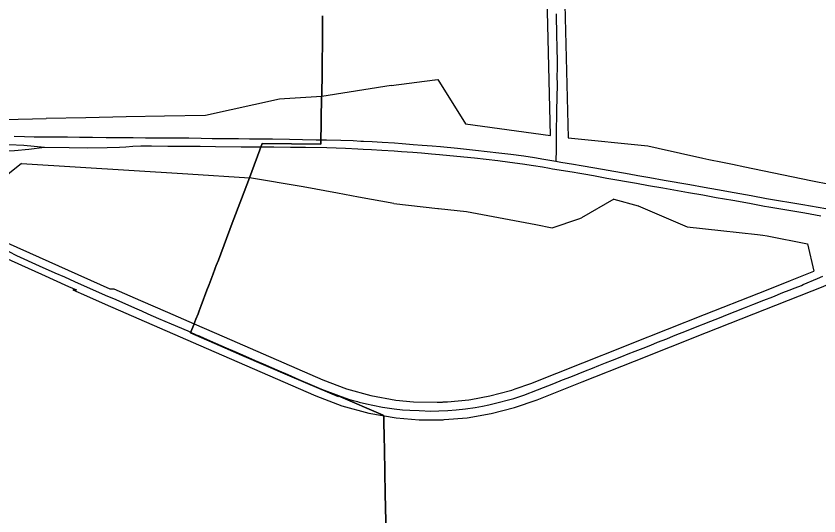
# Model space of a CAD drawing. Extents: x -2233 to 187241, y 4582 to 150524.
# Drawn here: x 96173 to 98915, y 57357 to 59064 of the extents above; entities that cross this region are included whole.
import ezdxf

# ---------------------------------------------------------------- set-up
doc = ezdxf.new("R2010")
doc.units = 0
for name, color, linetype in [('DV_X_Corp_Line', 7, 'Continuous'), ('GE_X_CL_2000', 7, 'Continuous'), ('RW_X_Fee_RW', 7, 'Continuous')]:
    doc.layers.add(name, color=color, linetype=linetype)

msp = doc.modelspace()

# ---------------------------------------------------------------- linework, layer by layer
at = {"layer": 'DV_X_Corp_Line'}
for p, q in [((97219.6, 59054.1), (97219.4, 59034.1)), ((97219.6, 59054.1), (97219.4, 59034.1)), ((97219.4, 59034.1), (97219.6, 59054.1)), ((97219.4, 59034.1), (97219.6, 59054.1)), ((97219.7, 59064.1), (97219.6, 59054.1)), ((97219.7, 59064.1), (97219.6, 59054.1)), ((97219.6, 59054.1), (97219.7, 59064.1)), ((97219.6, 59054.1), (97219.7, 59064.1)), ((97219.4, 59034.1), (97219.3, 59024.1)), ((97219.4, 59034.1), (97219.3, 59024.1)), ((97219.3, 59024.1), (97219.4, 59034.1)), ((97219.3, 59024.1), (97219.4, 59034.1)), ((97219.1, 59004.1), (97217.8, 58874.4)), ((97219.1, 59004.1), (97217.8, 58874.4)), ((97217.8, 58874.4), (97219.1, 59004.1)), ((97217.8, 58874.4), (97219.1, 59004.1)), ((97219.3, 59024.1), (97219.1, 59004.1)), ((97219.3, 59024.1), (97219.1, 59004.1)), ((97219.1, 59004.1), (97219.3, 59024.1)), ((97219.1, 59004.1), (97219.3, 59024.1)), ((97217.8, 58874.4), (97216.9, 58788.9)), ((97217.8, 58874.4), (97216.9, 58788.9)), ((97216.9, 58788.9), (97217.8, 58874.4)), ((97216.9, 58788.9), (97217.8, 58874.4)), ((97216.5, 58788.8), (97214.1, 58626.9)), ((97216.5, 58788.8), (97214.1, 58626.9)), ((97214.1, 58626.9), (97216.5, 58788.8)), ((97214.1, 58626.9), (97216.5, 58788.8)), ((97216.9, 58788.9), (97216.5, 58788.8)), ((97216.9, 58788.9), (97216.5, 58788.8)), ((97216.5, 58788.8), (97216.9, 58788.9)), ((97216.5, 58788.8), (97216.9, 58788.9)), ((97014, 58629), (96969.9, 58511.4)), ((97014, 58629), (96969.9, 58511.4)), ((96969.9, 58511.4), (97014, 58629)), ((96969.9, 58511.4), (97014, 58629)), ((97214.1, 58626.9), (97014, 58629)), ((97214.1, 58626.9), (97014, 58629)), ((97014, 58629), (97214.1, 58626.9)), ((97014, 58629), (97214.1, 58626.9)), ((96970.2, 58511.4), (96942.9, 58439.4)), ((96970.2, 58511.4), (96942.9, 58439.4)), ((96942.9, 58439.4), (96970.2, 58511.4)), ((96942.9, 58439.4), (96970.2, 58511.4)), ((96969.9, 58511.4), (96970.2, 58511.4)), ((96969.9, 58511.4), (96970.2, 58511.4)), ((96970.2, 58511.4), (96969.9, 58511.4)), ((96970.2, 58511.4), (96969.9, 58511.4)), ((96942.9, 58439.4), (96911.4, 58356.2)), ((96942.9, 58439.4), (96911.4, 58356.2)), ((96911.4, 58356.2), (96942.9, 58439.4)), ((96911.4, 58356.2), (96942.9, 58439.4)), ((96911.4, 58356.2), (96863.9, 58230.8)), ((96911.4, 58356.2), (96863.9, 58230.8)), ((96863.9, 58230.8), (96911.4, 58356.2)), ((96863.9, 58230.8), (96911.4, 58356.2)), ((96863.9, 58230.8), (96856.8, 58212.1)), ((96863.9, 58230.8), (96856.8, 58212.1)), ((96856.8, 58212.1), (96863.9, 58230.8)), ((96856.8, 58212.1), (96863.9, 58230.8)), ((96856.8, 58212.1), (96853.3, 58202.8)), ((96856.8, 58212.1), (96853.3, 58202.8)), ((96853.3, 58202.8), (96856.8, 58212.1)), ((96853.3, 58202.8), (96856.8, 58212.1)), ((96846.2, 58184.1), (96842.6, 58174.7)), ((96846.2, 58184.1), (96842.6, 58174.7)), ((96842.6, 58174.7), (96846.2, 58184.1)), ((96842.6, 58174.7), (96846.2, 58184.1)), ((96852.2, 58200.1), (96846.2, 58184.1)), ((96852.2, 58200.1), (96846.2, 58184.1)), ((96846.2, 58184.1), (96852.2, 58200.1)), ((96846.2, 58184.1), (96852.2, 58200.1)), ((96853.3, 58202.8), (96852.2, 58200.1)), ((96853.3, 58202.8), (96852.2, 58200.1)), ((96852.2, 58200.1), (96853.3, 58202.8)), ((96852.2, 58200.1), (96853.3, 58202.8)), ((96835.5, 58156), (96832, 58146.7)), ((96835.5, 58156), (96832, 58146.7)), ((96832, 58146.7), (96835.5, 58156)), ((96832, 58146.7), (96835.5, 58156)), ((96842.6, 58174.7), (96835.5, 58156)), ((96842.6, 58174.7), (96835.5, 58156)), ((96835.5, 58156), (96842.6, 58174.7)), ((96835.5, 58156), (96842.6, 58174.7)), ((96824.9, 58128), (96805.1, 58075.7)), ((96824.9, 58128), (96805.1, 58075.7)), ((96805.1, 58075.7), (96824.9, 58128)), ((96805.1, 58075.7), (96824.9, 58128)), ((96832, 58146.7), (96824.9, 58128)), ((96832, 58146.7), (96824.9, 58128)), ((96824.9, 58128), (96832, 58146.7)), ((96824.9, 58128), (96832, 58146.7)), ((96805.1, 58075.7), (96798, 58057)), ((96805.1, 58075.7), (96798, 58057)), ((96798, 58057), (96805.1, 58075.7)), ((96798, 58057), (96805.1, 58075.7)), ((96794.4, 58047.6), (96787.3, 58028.9)), ((96794.4, 58047.6), (96787.3, 58028.9)), ((96787.3, 58028.9), (96794.4, 58047.6)), ((96787.3, 58028.9), (96794.4, 58047.6)), ((96798, 58057), (96794.4, 58047.6)), ((96798, 58057), (96794.4, 58047.6)), ((96794.4, 58047.6), (96798, 58057)), ((96794.4, 58047.6), (96798, 58057)), ((96781.4, 58013.1), (96768.8, 57982.5)), ((96781.4, 58013.1), (96768.8, 57982.5)), ((96768.8, 57982.5), (96781.4, 58013.1)), ((96768.8, 57982.5), (96781.4, 58013.1)), ((96783.8, 58019.6), (96781.4, 58013.1)), ((96783.8, 58019.6), (96781.4, 58013.1)), ((96781.4, 58013.1), (96783.8, 58019.6)), ((96781.4, 58013.1), (96783.8, 58019.6)), ((96787.3, 58028.9), (96783.8, 58019.6)), ((96787.3, 58028.9), (96783.8, 58019.6)), ((96783.8, 58019.6), (96787.3, 58028.9)), ((96783.8, 58019.6), (96787.3, 58028.9)), ((96768.8, 57982.5), (96886.5, 57930.6)), ((96768.8, 57982.5), (96886.5, 57930.6)), ((96886.5, 57930.6), (96768.8, 57982.5)), ((96886.5, 57930.6), (96768.8, 57982.5)), ((96886.5, 57930.6), (96942.8, 57906.4)), ((96886.5, 57930.6), (96942.8, 57906.4)), ((96942.8, 57906.4), (96886.5, 57930.6)), ((96942.8, 57906.4), (96886.5, 57930.6)), ((96942.8, 57906.4), (97106.6, 57835.5)), ((96942.8, 57906.4), (97106.6, 57835.5)), ((97106.6, 57835.5), (96942.8, 57906.4)), ((97106.6, 57835.5), (96942.8, 57906.4)), ((97106.6, 57835.5), (97206.1, 57793.1)), ((97106.6, 57835.5), (97206.1, 57793.1)), ((97206.1, 57793.1), (97106.6, 57835.5)), ((97206.1, 57793.1), (97106.6, 57835.5)), ((97206.1, 57793.1), (97272.7, 57765.3)), ((97206.1, 57793.1), (97272.7, 57765.3)), ((97272.7, 57765.3), (97206.1, 57793.1)), ((97272.7, 57765.3), (97206.1, 57793.1)), ((97272.7, 57765.3), (97273, 57767.5)), ((97272.7, 57765.3), (97273, 57767.5)), ((97273, 57767.5), (97272.7, 57765.3)), ((97273, 57767.5), (97272.7, 57765.3)), ((97273, 57767.5), (97426.5, 57700.6)), ((97273, 57767.5), (97426.5, 57700.6)), ((97426.5, 57700.6), (97273, 57767.5)), ((97426.5, 57700.6), (97273, 57767.5)), ((97426.5, 57700.6), (97426.5, 57699.6)), ((97426.5, 57700.6), (97426.5, 57699.6)), ((97426.5, 57699.6), (97426.5, 57700.6)), ((97426.5, 57699.6), (97426.5, 57700.6)), ((97426.5, 57699.6), (97428.6, 57699.3)), ((97426.5, 57699.6), (97428.6, 57699.3)), ((97428.6, 57699.3), (97426.5, 57699.6)), ((97428.6, 57699.3), (97426.5, 57699.6)), ((97428.6, 57699.3), (97428.8, 57692.8)), ((97428.6, 57699.3), (97428.8, 57692.8)), ((97428.8, 57692.8), (97428.6, 57699.3)), ((97428.8, 57692.8), (97428.6, 57699.3)), ((97428.8, 57692.8), (97429, 57682.7)), ((97428.8, 57692.8), (97429, 57682.7)), ((97429, 57682.7), (97428.8, 57692.8)), ((97429, 57682.7), (97428.8, 57692.8)), ((97429, 57682.7), (97429.2, 57672.8)), ((97429, 57682.7), (97429.2, 57672.8)), ((97429.2, 57672.8), (97429, 57682.7)), ((97429.2, 57672.8), (97429, 57682.7)), ((97429.2, 57672.8), (97429.4, 57662.8)), ((97429.2, 57672.8), (97429.4, 57662.8)), ((97429.4, 57662.8), (97429.2, 57672.8)), ((97429.4, 57662.8), (97429.2, 57672.8)), ((97429.4, 57662.8), (97429.8, 57642.8)), ((97429.4, 57662.8), (97429.8, 57642.8)), ((97429.8, 57642.8), (97429.4, 57662.8)), ((97429.8, 57642.8), (97429.4, 57662.8)), ((97429.8, 57642.8), (97430, 57632.8)), ((97429.8, 57642.8), (97430, 57632.8)), ((97430, 57632.8), (97429.8, 57642.8)), ((97430, 57632.8), (97429.8, 57642.8)), ((97430, 57632.8), (97430.2, 57622.8)), ((97430, 57632.8), (97430.2, 57622.8)), ((97430.2, 57622.8), (97430, 57632.8)), ((97430.2, 57622.8), (97430, 57632.8)), ((97430.2, 57622.8), (97430.4, 57612.8)), ((97430.2, 57622.8), (97430.4, 57612.8)), ((97430.4, 57612.8), (97430.2, 57622.8)), ((97430.4, 57612.8), (97430.2, 57622.8)), ((97430.4, 57612.8), (97430.5, 57607.8)), ((97430.4, 57612.8), (97430.5, 57607.8)), ((97430.5, 57607.8), (97430.4, 57612.8)), ((97430.5, 57607.8), (97430.4, 57612.8)), ((97430.5, 57607.8), (97430.6, 57602.8)), ((97430.5, 57607.8), (97430.6, 57602.8)), ((97430.6, 57602.8), (97430.5, 57607.8)), ((97430.6, 57602.8), (97430.5, 57607.8)), ((97430.6, 57602.8), (97430.9, 57582.8)), ((97430.6, 57602.8), (97430.9, 57582.8)), ((97430.9, 57582.8), (97430.6, 57602.8)), ((97430.9, 57582.8), (97430.6, 57602.8)), ((97430.9, 57582.8), (97433.9, 57432.1)), ((97430.9, 57582.8), (97433.9, 57432.1)), ((97433.9, 57432.1), (97430.9, 57582.8)), ((97433.9, 57432.1), (97430.9, 57582.8)), ((97433.9, 57432.1), (97437, 57277.9)), ((97433.9, 57432.1), (97437, 57277.9)), ((97437, 57277.9), (97433.9, 57432.1)), ((97437, 57277.9), (97433.9, 57432.1))]:
    msp.add_line(p, q, dxfattribs=at)
at = {"layer": 'GE_X_CL_2000'}
for points in [[(98017.3, 59071.2), (98017.6, 59056.6), (98017.7, 59041.7), (98018.1, 59024.3), (98018.4, 59006.9), (98018.8, 58989.6), (98019.1, 58966.5), (98019.6, 58943.4), (98020.2, 58920.3), (98020.3, 58883.6), (98019.7, 58858.7), (98020.8, 58829.9), (98018.7, 58741.2), (98017.5, 58658.8), (98017.1, 58608.3), (98015.9, 58568.2)], [(96166.6, 58653.1), (96201.7, 58652.7), (96234.5, 58651.8), (96272.5, 58651.6), (96324.2, 58651.3), (96348.6, 58651.1), (96390, 58650.5), (96434.1, 58650), (96480.8, 58649.4), (96526.6, 58649.5), (96572.8, 58648.7), (96615.4, 58647.9), (96660.5, 58647.9), (96691.6, 58647.4), (96727.3, 58647.6), (96763.5, 58647.4), (96805.2, 58647), (96843, 58645.7), (96932.3, 58645.3), (96970.7, 58644.8), (97008.1, 58644.8), (97048.6, 58644.8), (97106.8, 58643.8), (97151.7, 58642.7), (97198.2, 58641.5), (97215.2, 58641.2)], [(95730.8, 58544.7), (95813, 58560.2), (95926.6, 58580.8), (95961.4, 58587.2), (95982.5, 58590.5), (96003.6, 58593.4), (96024.8, 58596.2), (96057.6, 58599.9), (96069.2, 58600.9), (96080.8, 58601.7), (96092.5, 58602.2), (96104.1, 58602.4), (96115.8, 58602.4), (96167.8, 58604.4), (96216.5, 58609.3), (96269.8, 58616.2)], [(96148, 58625.6), (96199.9, 58623.2), (96269.8, 58616.2)], [(96269.8, 58616.2), (96354.5, 58614.4), (96418.6, 58613.5), (96484.4, 58614.5), (96526.6, 58616.4), (96547.5, 58617.3), (96571.9, 58619.5), (96599.1, 58620.4), (96635.4, 58620.8), (96690.8, 58620), (96747.1, 58619.5), (96801.5, 58619.3), (96853.6, 58618.5), (96941.9, 58617.4), (96999, 58617.2), (97010, 58617.1)], [(97010, 58617.1), (97053.1, 58616.7), (97109.8, 58615.9), (97161.6, 58615.6), (97234, 58614.4), (97298.2, 58612.7), (97340.5, 58610.4), (97358.5, 58609.2), (97387.3, 58607.9), (97422.1, 58606), (97463.9, 58603.4), (97489.7, 58601.6), (97527.5, 58598.6), (97557.6, 58596.3), (97591.3, 58593.6), (97619.5, 58590.9), (97678.3, 58585.6), (97738.9, 58579.4), (97818.4, 58570.1), (97859.5, 58564.9), (97902.7, 58559.2), (97939.7, 58553.8), (97970.8, 58548.5), (97994.8, 58544.4), (98004.3, 58542.5), (98072, 58531.9), (98098.3, 58527.1), (98111.5, 58524.8), (98144.5, 58519.2), (98190.1, 58510.6), (98291.5, 58493), (98332.9, 58485.4), (98381.2, 58476.9), (98469.1, 58461.5), (98517.9, 58453.1), (98564, 58444.6), (98620.1, 58434.8), (98678, 58424.4), (98728.2, 58414.9), (98744, 58412.3), (98866.6, 58391.4), (98920.7, 58382.2)], [(97215.2, 58641.2), (97233.2, 58640.8), (97282.1, 58640), (97323.7, 58638.7), (97350.4, 58637.1), (97359.7, 58636.2), (97388.6, 58635), (97423.7, 58633.1), (97465.6, 58630.4), (97491.7, 58628.6), (97529.6, 58625.6), (97559.7, 58623.3), (97593.7, 58620.6), (97622, 58617.9), (97680.9, 58612.5), (97741.8, 58606.4), (97821.7, 58597), (97863, 58591.7), (97906.4, 58586), (97943.9, 58580.6), (97975.4, 58575.2), (98015.9, 58568.2)], [(98015.9, 58568.2), (98033.8, 58565.2), (98076.6, 58558.6), (98103, 58553.7), (98149.3, 58545.9), (98194.9, 58537.3), (98266.6, 58524.8), (98296.3, 58519.6), (98337.7, 58512.1), (98385.9, 58503.6), (98473.8, 58488.2), (98522.7, 58479.7), (98568.8, 58471.3), (98624.8, 58461.5), (98682.9, 58451), (98735.7, 58441), (98859.1, 58420.5), (98938.7, 58406.8)], [(96147.9, 58259.4), (96174.2, 58246.4), (96252.4, 58211.4), (96306, 58187), (96338.5, 58173.2), (96373, 58157.7), (96477.8, 58111.3), (96513.4, 58095.7), (96526.6, 58090), (96545, 58082.1), (96577.7, 58067.4), (96601.5, 58057.2), (96623.2, 58046.7), (96660, 58031.4), (96702.4, 58013.1), (96759.1, 57989.3), (96766.8, 57985.7)], [(97424.9, 57728.6), (97464.6, 57722.7), (97492.7, 57719.8), (97517.9, 57718.2), (97549.9, 57716.7), (97589.7, 57715.3), (97616.8, 57715.5), (97647.2, 57717.6), (97676.4, 57719.4), (97707.8, 57722.8), (97741, 57727.5), (97765.9, 57731.8), (97787.1, 57736), (97814.7, 57742.8), (97859.6, 57754.7), (97873.2, 57758.6), (97907, 57769.6), (97953.2, 57787.4), (98009.6, 57809.1), (98039.1, 57821.4), (98067.4, 57831.9), (98118, 57852.5), (98141.9, 57861.8), (98163.6, 57870.3), (98185.9, 57879.4), (98209.2, 57888.5), (98241.2, 57901.2), (98263.1, 57910.3), (98287.1, 57919.6), (98314.9, 57929.9), (98340.5, 57940.6), (98363.2, 57949.9), (98395.4, 57962.1), (98418.2, 57971.7), (98438.4, 57979.4), (98456.8, 57986.7), (98486.9, 57998.8), (98545.7, 58021.9), (98575.3, 58033.6), (98602.9, 58044.3), (98629.1, 58054.8), (98660.3, 58067.5), (98689.2, 58079.4), (98726.4, 58093.8), (98756.9, 58105.7), (98791.4, 58120.1), (98812.5, 58127.9), (98833.6, 58135.9), (98854.5, 58144.1), (98860.8, 58146.7), (98910.2, 58167.3), (98928.2, 58175.2)], [(96766.8, 57985.7), (96788.5, 57975.5), (96797.9, 57971.5), (96815.1, 57964.3), (96853.9, 57947.2), (96890.5, 57931.5), (96920.1, 57918.5), (96956.9, 57902.7), (96989.6, 57888.2), (97017.4, 57876), (97063.7, 57855.7), (97100.9, 57839.6), (97139.2, 57823.3), (97184.7, 57803.2), (97191.8, 57800.2), (97216, 57790.2), (97274.5, 57768), (97308.2, 57755.8), (97324.4, 57750.7), (97339, 57747.4), (97344.9, 57746), (97369.6, 57739.5), (97390.9, 57735.5), (97424.9, 57728.6)]]:
    msp.add_lwpolyline(points, dxfattribs=at)
at = {"layer": 'RW_X_Fee_RW'}
for p, q in [((97997.7, 58655.9), (97984.9, 59188)), ((97604.2, 58845.9), (97613.2, 58847)), ((97613.2, 58847), (97707.6, 58696.2)), ((97453.4, 58827), (97216.9, 58788.9)), ((97072.2, 58780.5), (96819.5, 58724.5)), ((97707.6, 58696.2), (97997.7, 58655.9)), ((96191.9, 58560.3), (96099.2, 58487)), ((98886.5, 58502), (98956.7, 58489.2)), ((98214.2, 58438.4), (98103.5, 58374.9)), ((97615.2, 58407), (97710.8, 58396.4)), ((98738.3, 58313.7), (98875.6, 58286.5)), ((98875.6, 58286.5), (98897.5, 58192.7)), ((96366.4, 58128.5), (96379.1, 58128.9)), ((96493.6, 58132.6), (96506.4, 58133))]:
    msp.add_line(p, q, dxfattribs=at)
for points in [[(98044.9, 59189.4), (98046.9, 59103.6), (98057.9, 58647.5)], [(97453.4, 58827), (97603, 58845.7), (97604.2, 58845.9)], [(97216.9, 58788.9), (97089.4, 58781.5), (97072.2, 58780.5)], [(96819.5, 58724.5), (96679.4, 58721.9), (96549.4, 58719.4), (96410.9, 58716.8), (96275.9, 58714.3)], [(95879.1, 58704.5), (95885.2, 58704.6), (96229, 58713.1), (96275.9, 58714.3)], [(98057.9, 58647.5), (98330.9, 58620.2), (98365.9, 58612.3)], [(98365.9, 58612.3), (98518.1, 58578.3), (98538.5, 58573.8), (98538.5, 58573.8), (98585.5, 58564.5), (98620, 58558.2)], [(96191.9, 58560.3), (96759.7, 58524.6), (96970.2, 58511.4)], [(98620, 58558.2), (98661.8, 58549.4), (98886.5, 58502)], [(97463.1, 58423.9), (97342.8, 58445.9), (97270.7, 58459), (97153.9, 58480.3), (96970.2, 58511.4)], [(97463.1, 58423.9), (97613.6, 58407.2), (97615.2, 58407)], [(98214.2, 58438.4), (98296.9, 58416.3), (98297.6, 58416.1)], [(97710.8, 58396.4), (97947.5, 58351.7), (98003.7, 58341.1)], [(98296.8, 58416.4), (98297.6, 58416.1), (98464.1, 58344.1)], [(98003.7, 58341.1), (98094.6, 58371.9), (98103.5, 58374.9)], [(96010.2, 58348.3), (96099.7, 58308.3), (96109.1, 58304.1), (96493.6, 58132.6)], [(98464.1, 58344.1), (98579.5, 58331.3), (98704.7, 58317.5), (98723.2, 58315.4), (98738.3, 58313.7)], [(95944.2, 58323), (96109.6, 58249.2), (96259.7, 58182.2), (96352.2, 58140.9), (96379.1, 58128.9)], [(97930.5, 57809.8), (98108.1, 57880.1), (98246.3, 57934.8), (98270.8, 57944.6), (98523.4, 58044.6), (98709.4, 58118.2), (98803.4, 58155.5), (98817.3, 58161), (98828.6, 58165.5), (98897.5, 58192.7)], [(96366.4, 58128.5), (96413.1, 58108.2), (96477.4, 58080.2), (96848.9, 57918.2), (97196.2, 57766.9)], [(96506.4, 58133), (96597.8, 58093.1), (96689.7, 58053.1), (96781.4, 58013.1), (96884, 57968.4), (97220.1, 57821.9)], [(98530.7, 57982.9), (98929.1, 58140.7), (98941.4, 58145.6)], [(97952.6, 57754), (98106.5, 57815), (98285.2, 57885.7), (98530.7, 57982.9)], [(97220.1, 57821.9), (97301.1, 57791), (97384.5, 57767.9), (97469.8, 57752.6)], [(97631.7, 57746.2), (97645.8, 57746.5), (97718.7, 57753.8), (97726.2, 57755.2), (97790.7, 57766.9), (97861.5, 57785.6), (97865.5, 57787), (97877.6, 57791.3), (97930.5, 57809.8)], [(97196.2, 57766.9), (97285.3, 57733.1), (97377.4, 57708), (97424.3, 57700), (97471.4, 57692)], [(97469.8, 57752.6), (97530.3, 57746.7), (97610.5, 57745.1), (97629.5, 57746.1), (97631.7, 57746.2)], [(97471.4, 57692), (97549.3, 57685.7), (97631.7, 57685.7), (97634.9, 57686), (97713.8, 57692.6), (97795, 57706.4), (97874.8, 57726.9), (97952.6, 57754)]]:
    msp.add_lwpolyline(points, dxfattribs=at)

doc.saveas('drawing.dxf')
